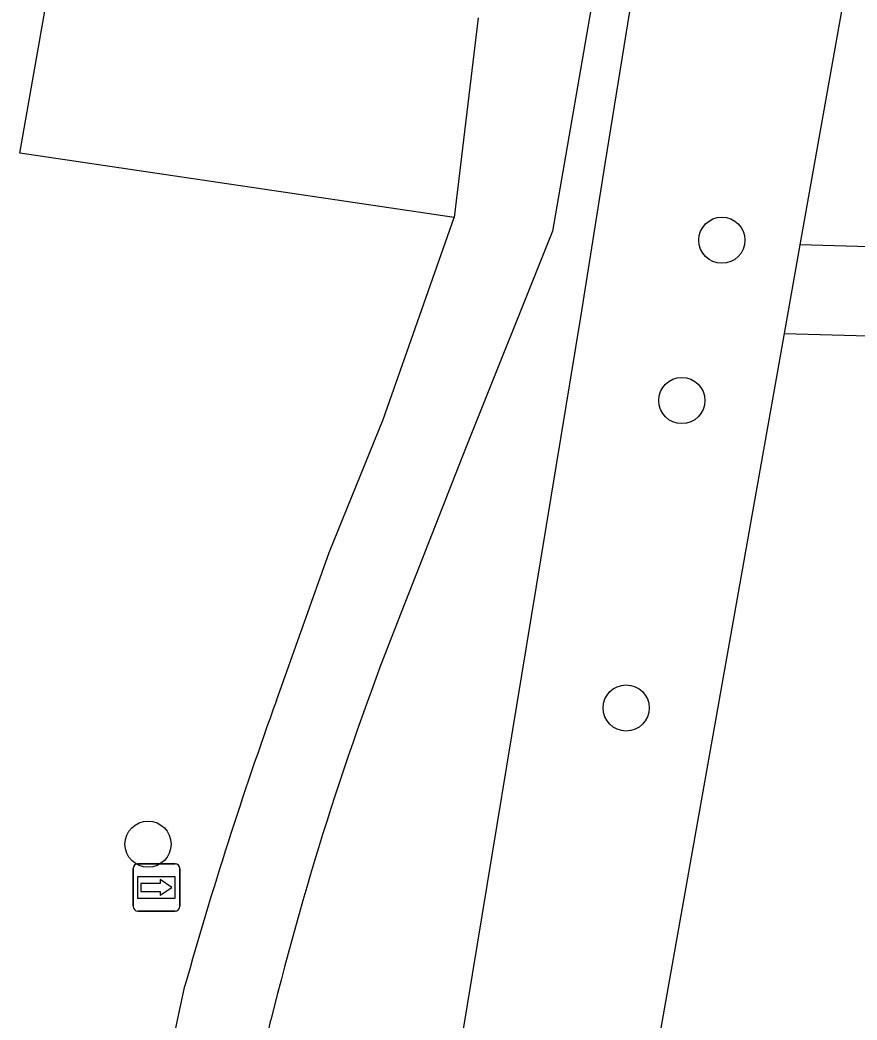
# Model space of a CAD drawing. Extents: x 160203 to 161526, y 379529 to 381797.
# Drawn here: x 161234.44 to 161252.18, y 381505.38 to 381526.57 of the extents above; entities that cross this region are included whole.
import ezdxf

# ---------------------------------------------------------------- set-up
doc = ezdxf.new("R2010")
doc.units = 0
for name, color, linetype in [('IMGEO_Boom', 7, 'Continuous'), ('IMGEO_Groenvoorziening', 7, 'Continuous'), ('IMGEO_Pand', 7, 'Continuous'), ('IMGEO_Steiger', 7, 'Continuous'), ('IMGEO_Voetpad_halfverhard', 7, 'Continuous'), ('IMGEO_Waterloop', 7, 'Continuous'), ('IMGEO_Wegwijzer', 7, 'Continuous')]:
    doc.layers.add(name, color=color, linetype=linetype)

msp = doc.modelspace()

# ---------------------------------------------------------------- linework, layer by layer
at = {"layer": 'IMGEO_Boom'}
for centre in [(161249.32, 381521.906), (161248.47, 381518.509), (161247.291, 381511.995), (161237.156, 381509.108)]:
    msp.add_circle(centre, 0.489, dxfattribs=at)
at = {"layer": 'IMGEO_Groenvoorziening'}
msp.add_lwpolyline([(161251.542, 381449.834), (161250.332, 381452.25), (161248.694, 381454.902), (161246.993, 381458.38), (161244.393, 381465.694), (161243.49, 381468.776), (161242.716, 381472.152), (161241.669, 381477.972), (161241.479, 381480.337), (161241.215, 381484.157), (161241.154, 381487.512), (161241.535, 381491.561), (161242.183, 381495.839), (161242.989, 381500), (161246.33, 381520.277), (161246.842, 381523.523), (161247.568, 381527.981)], dxfattribs=at)
at = {"layer": 'IMGEO_Pand'}
for points in [[(161243.648, 381522.388), (161234.442, 381523.748), (161235.303, 381528.654)], [(161244.155, 381526.617), (161243.648, 381522.388)]]:
    msp.add_lwpolyline(points, dxfattribs=at)
at = {"layer": 'IMGEO_Steiger'}
msp.add_lwpolyline([(161258.564, 381521.592), (161250.972, 381521.806), (161250.64, 381519.933), (161258.517, 381519.712)], close=True, dxfattribs=at)
at = {"layer": 'IMGEO_Voetpad_halfverhard'}
for points in [[(161246.671, 381527.529), (161245.729, 381522.1), (161243.883, 381517.494), (161242.611, 381514.253)], [(161239.878, 381512.155), (161240.994, 381515.288), (161242.142, 381518.11), (161243.648, 381522.388)], [(161237.241, 381502.865), (161237.939, 381506.107)]]:
    msp.add_lwpolyline(points, dxfattribs=at)
for centre, radius, start, end in [((161305.904, 381489.003), 68.143, 158.25108, 166.09232), ((161322.15, 381482.443), 87.473, 160.14353, 164.30457), ((161194.844, 381514.572), 45.844, 340.0705, 348.4365)]:
    msp.add_arc(centre, radius, start, end, dxfattribs=at)
at = {"layer": 'IMGEO_Waterloop'}
msp.add_lwpolyline([(161252.539, 381530.425), (161252.368, 381529.663), (161250.972, 381521.806), (161250.64, 381519.933), (161247.099, 381500), (161246.333, 381495.686), (161245.704, 381493.213), (161245.597, 381491.231), (161245.711, 381488.819), (161245.14, 381486.953), (161245.28, 381480.454), (161248.009, 381469.969), (161249.672, 381462.531), (161250.675, 381459.878), (161256.133, 381450.459)], dxfattribs=at)
at = {"layer": 'IMGEO_Wegwijzer'}
for p, q in [((161236.938, 381508.691), (161237.728, 381508.691)), ((161237.728, 381508.691), (161236.938, 381508.691)), ((161236.838, 381507.791), (161236.838, 381508.591)), ((161236.838, 381508.591), (161236.838, 381507.791)), ((161237.828, 381508.591), (161237.828, 381507.791)), ((161237.828, 381507.791), (161237.828, 381508.591)), ((161237.728, 381507.691), (161236.938, 381507.691)), ((161236.938, 381507.691), (161237.728, 381507.691))]:
    msp.add_line(p, q, dxfattribs=at)
for points in [[(161236.939, 381508.423), (161237.727, 381508.423), (161237.727, 381507.959), (161236.939, 381507.959), (161236.939, 381508.423)], [(161237.004, 381508.275), (161237.004, 381508.191), (161237.004, 381508.107), (161237.415, 381508.107), (161237.415, 381508.024), (161237.662, 381508.191), (161237.415, 381508.358), (161237.415, 381508.275), (161237.004, 381508.275)]]:
    msp.add_lwpolyline(points, dxfattribs=at)
for centre, start, end in [((161236.938, 381508.591), 90, 180), ((161236.938, 381508.591), 90, 180), ((161237.728, 381508.591), 0, 90), ((161237.728, 381508.591), 360, 90), ((161236.938, 381507.791), 180, 270), ((161236.938, 381507.791), 180, 270), ((161237.728, 381507.791), 270, 0), ((161237.728, 381507.791), 270, 0)]:
    msp.add_arc(centre, 0.1, start, end, dxfattribs=at)

doc.saveas('drawing.dxf')
